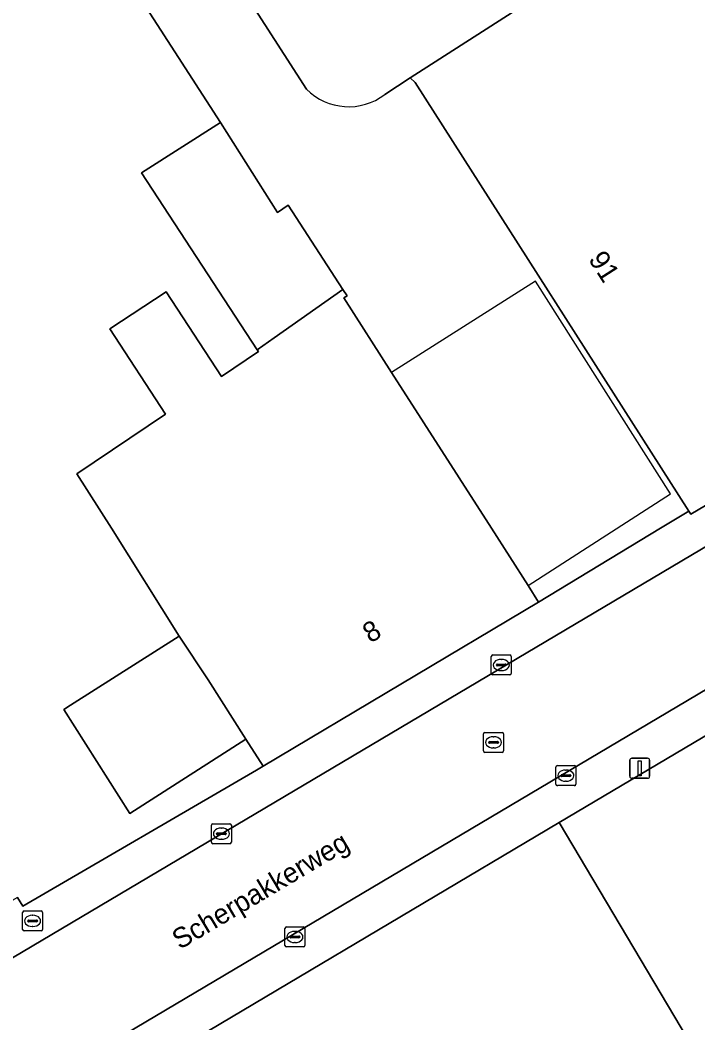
# Model space of a CAD drawing. Extents: x 159499 to 160349, y 382524 to 383273.
# Drawn here: x 159589.8 to 159623.7, y 382975.3 to 383025.4 of the extents above; entities that cross this region are included whole.
import ezdxf

# ---------------------------------------------------------------- set-up
doc = ezdxf.new("R2010")
doc.units = 0
for name, color, linetype in [('IMGEO_Brandkraan', 7, 'Continuous'), ('IMGEO_Erf', 7, 'Continuous'), ('IMGEO_Kolk', 7, 'Continuous'), ('IMGEO_Lichtmast', 7, 'Continuous'), ('IMGEO_Openbare_ruimte_label', 7, 'Continuous'), ('IMGEO_Pand', 7, 'Continuous'), ('IMGEO_Pand_nummerreeks', 7, 'Continuous'), ('IMGEO_Pand_overbouw', 7, 'Continuous'), ('IMGEO_Rijbaan_lokaal_open', 7, 'Continuous'), ('IMGEO_Rioolput', 7, 'Continuous'), ('IMGEO_Voetpad_open', 7, 'Continuous')]:
    doc.layers.add(name, color=color, linetype=linetype)

msp = doc.modelspace()

# ---------------------------------------------------------------- linework, layer by layer
at = {"layer": 'IMGEO_Brandkraan'}
for p, q in [((159589.949, 382979.954), (159589.949, 382980.806)), ((159590.024, 382980.88), (159590.876, 382980.88)), ((159590.437, 382980.66), (159590.462, 382980.66)), ((159590.95, 382980.806), (159590.95, 382979.954)), ((159590.208, 382980.374), (159590.208, 382980.386)), ((159590.646, 382980.337), (159590.248, 382980.337)), ((159590.251, 382980.423), (159590.649, 382980.423)), ((159590.46, 382980.1), (159590.435, 382980.1)), ((159590.692, 382980.386), (159590.692, 382980.374)), ((159590.876, 382979.88), (159590.024, 382979.88))]:
    msp.add_line(p, q, dxfattribs=at)
for points in [[(159589.949, 382979.954), (159589.949, 382980.806)], [(159590.024, 382980.88), (159590.876, 382980.88)], [(159590.95, 382980.806), (159590.95, 382979.954)], [(159590.876, 382979.88), (159590.024, 382979.88)]]:
    msp.add_lwpolyline(points, dxfattribs=at)
for centre, radius, start, end in [((159590.026, 382980.804), 0.0765, 91.552, 178.448), ((159590.026, 382980.804), 0.0765, 91.552, 178.448), ((159590.874, 382980.804), 0.0765, 1.552, 88.448), ((159590.874, 382980.804), 0.0765, 1.552, 88.448), ((159590.248, 382980.383), 0.0403, 85.8775, 175.7526), ((159590.245, 382980.373), 0.0366, 178.938, 274.7102), ((159590.649, 382980.38), 0.043, 264.8664, 352.4533), ((159590.653, 382980.385), 0.0386, 1.7309, 96.639), ((159590.026, 382979.956), 0.0765, 181.552, 268.448), ((159590.026, 382979.956), 0.0765, 181.552, 268.448), ((159590.874, 382979.956), 0.0765, 271.552, 358.448), ((159590.874, 382979.956), 0.0765, 271.552, 358.448)]:
    msp.add_arc(centre, radius, start, end, dxfattribs=at)
for centre, major_axis, ratio, start_param, end_param in [((159590.436, 382980.38), (-0.387, 0.002), 0.722429, 4.712389, 7.853982), ((159590.461, 382980.38), (-0.39, 0.002), 0.717154, 1.570796, 4.712389)]:
    msp.add_ellipse(centre, major_axis=major_axis, ratio=ratio, start_param=start_param, end_param=end_param, dxfattribs=at)
at = {"layer": 'IMGEO_Erf'}
for points in [[(159596.147, 383034.355), (159604.136, 383021.944)], [(159608.037, 383021.672), (159609.307, 383022.512), (159621.4, 383030.261), (159635.355, 383008.004), (159635.632, 383008.168), (159645.1, 383013.771), (159641.831, 383017.554), (159627.256, 383034.416)], [(159589.699, 382981.552), (159589.966, 382981.122), (159601.638, 382987.915), (159601.959, 382988.106), (159601.102, 382989.453), (159595.31, 382985.753), (159592.008, 382990.942), (159592.342, 382991.154), (159597.778, 382994.61), (159594.396, 383000), (159592.664, 383002.724), (159597.088, 383005.704), (159594.302, 383009.967), (159597.122, 383011.809), (159599.882, 383007.585), (159601.733, 383008.832), (159601.675, 383008.92), (159595.895, 383017.764), (159599.831, 383020.269), (159593.507, 383030.078)]]:
    msp.add_lwpolyline(points, dxfattribs=at)
msp.add_arc((159606.24, 383024.005), 2.945, 224.4082, 307.6147, dxfattribs=at)
at = {"layer": 'IMGEO_Kolk'}
for p, q in [((159613.361, 382992.743), (159613.361, 382993.595)), ((159613.436, 382993.669), (159614.288, 382993.669)), ((159614.362, 382993.595), (159614.362, 382992.743)), ((159613.62, 382993.163), (159613.62, 382993.175)), ((159614.058, 382993.126), (159613.66, 382993.126)), ((159613.663, 382993.212), (159614.061, 382993.212)), ((159613.849, 382993.449), (159613.874, 382993.449)), ((159614.104, 382993.175), (159614.104, 382993.163)), ((159614.288, 382992.669), (159613.436, 382992.669)), ((159613.872, 382992.889), (159613.847, 382992.889)), ((159616.587, 382987.212), (159616.587, 382988.064)), ((159616.662, 382988.138), (159617.514, 382988.138)), ((159617.588, 382988.064), (159617.588, 382987.212)), ((159616.846, 382987.632), (159616.846, 382987.644)), ((159617.284, 382987.595), (159616.886, 382987.595)), ((159616.889, 382987.681), (159617.287, 382987.681)), ((159617.075, 382987.918), (159617.1, 382987.918)), ((159617.33, 382987.644), (159617.33, 382987.632)), ((159617.514, 382987.138), (159616.662, 382987.138)), ((159617.098, 382987.358), (159617.073, 382987.358)), ((159599.379, 382984.311), (159599.379, 382985.163)), ((159599.454, 382985.237), (159600.306, 382985.237)), ((159600.38, 382985.163), (159600.38, 382984.311)), ((159599.638, 382984.731), (159599.638, 382984.743)), ((159600.076, 382984.694), (159599.678, 382984.694)), ((159599.681, 382984.78), (159600.079, 382984.78)), ((159599.867, 382985.017), (159599.892, 382985.017)), ((159600.122, 382984.743), (159600.122, 382984.731)), ((159600.306, 382984.237), (159599.454, 382984.237)), ((159599.89, 382984.457), (159599.865, 382984.457)), ((159603.127, 382980.079), (159603.979, 382980.079)), ((159603.052, 382979.153), (159603.052, 382980.005)), ((159603.311, 382979.573), (159603.311, 382979.585)), ((159603.749, 382979.536), (159603.351, 382979.536)), ((159603.354, 382979.622), (159603.752, 382979.622)), ((159603.54, 382979.859), (159603.565, 382979.859)), ((159603.795, 382979.585), (159603.795, 382979.573)), ((159604.053, 382980.005), (159604.053, 382979.153)), ((159603.979, 382979.079), (159603.127, 382979.079)), ((159603.563, 382979.299), (159603.538, 382979.299))]:
    msp.add_line(p, q, dxfattribs=at)
for points in [[(159613.361, 382992.743), (159613.361, 382993.595)], [(159613.436, 382993.669), (159614.288, 382993.669)], [(159614.362, 382993.595), (159614.362, 382992.743)], [(159614.288, 382992.669), (159613.436, 382992.669)], [(159616.587, 382987.212), (159616.587, 382988.064)], [(159616.662, 382988.138), (159617.514, 382988.138)], [(159617.588, 382988.064), (159617.588, 382987.212)], [(159617.514, 382987.138), (159616.662, 382987.138)], [(159599.379, 382984.311), (159599.379, 382985.163)], [(159599.454, 382985.237), (159600.306, 382985.237)], [(159600.38, 382985.163), (159600.38, 382984.311)], [(159600.306, 382984.237), (159599.454, 382984.237)], [(159603.127, 382980.079), (159603.979, 382980.079)], [(159603.052, 382979.153), (159603.052, 382980.005)], [(159604.053, 382980.005), (159604.053, 382979.153)], [(159603.979, 382979.079), (159603.127, 382979.079)]]:
    msp.add_lwpolyline(points, dxfattribs=at)
for centre, radius, start, end in [((159613.438, 382993.593), 0.0765, 91.552, 178.448), ((159613.438, 382993.593), 0.0765, 91.552, 178.448), ((159614.286, 382993.593), 0.0765, 1.552, 88.448), ((159614.286, 382993.593), 0.0765, 1.552, 88.448), ((159613.66, 382993.172), 0.0403, 85.8775, 175.7526), ((159613.657, 382993.162), 0.0366, 178.938, 274.7102), ((159614.061, 382993.169), 0.043, 264.8664, 352.4533), ((159614.065, 382993.174), 0.0386, 1.7309, 96.639), ((159613.438, 382992.745), 0.0765, 181.552, 268.448), ((159613.438, 382992.745), 0.0765, 181.552, 268.448), ((159614.286, 382992.745), 0.0765, 271.552, 358.448), ((159614.286, 382992.745), 0.0765, 271.552, 358.448), ((159616.664, 382988.062), 0.0765, 91.552, 178.448), ((159616.664, 382988.062), 0.0765, 91.552, 178.448), ((159617.512, 382988.062), 0.0765, 1.552, 88.448), ((159617.512, 382988.062), 0.0765, 1.552, 88.448), ((159616.886, 382987.641), 0.0403, 85.8775, 175.7526), ((159616.883, 382987.631), 0.0366, 178.938, 274.7102), ((159617.287, 382987.638), 0.043, 264.8664, 352.4533), ((159617.291, 382987.643), 0.0386, 1.7309, 96.639), ((159616.664, 382987.214), 0.0765, 181.552, 268.448), ((159616.664, 382987.214), 0.0765, 181.552, 268.448), ((159617.512, 382987.214), 0.0765, 271.552, 358.448), ((159617.512, 382987.214), 0.0765, 271.552, 358.448), ((159599.456, 382985.161), 0.0765, 91.552, 178.448), ((159599.456, 382985.161), 0.0765, 91.552, 178.448), ((159600.304, 382985.161), 0.0765, 1.552, 88.448), ((159600.304, 382985.161), 0.0765, 1.552, 88.448), ((159599.678, 382984.74), 0.0403, 85.8775, 175.7526), ((159599.675, 382984.73), 0.0366, 178.938, 274.7102), ((159600.079, 382984.737), 0.043, 264.8664, 352.4533), ((159600.083, 382984.742), 0.0386, 1.7309, 96.639), ((159599.456, 382984.313), 0.0765, 181.552, 268.448), ((159599.456, 382984.313), 0.0765, 181.552, 268.448), ((159600.304, 382984.313), 0.0765, 271.552, 358.448), ((159600.304, 382984.313), 0.0765, 271.552, 358.448), ((159603.129, 382980.003), 0.0765, 91.552, 178.448), ((159603.129, 382980.003), 0.0765, 91.552, 178.448), ((159603.977, 382980.003), 0.0765, 1.552, 88.448), ((159603.977, 382980.003), 0.0765, 1.552, 88.448), ((159603.351, 382979.582), 0.0403, 85.8775, 175.7526), ((159603.348, 382979.572), 0.0366, 178.938, 274.7102), ((159603.752, 382979.579), 0.043, 264.8664, 352.4533), ((159603.756, 382979.584), 0.0386, 1.7309, 96.639), ((159603.129, 382979.155), 0.0765, 181.552, 268.448), ((159603.129, 382979.155), 0.0765, 181.552, 268.448), ((159603.977, 382979.155), 0.0765, 271.552, 358.448), ((159603.977, 382979.155), 0.0765, 271.552, 358.448)]:
    msp.add_arc(centre, radius, start, end, dxfattribs=at)
for centre, major_axis, ratio, start_param, end_param in [((159613.848, 382993.169), (-0.387, 0.002), 0.722429, 4.712389, 7.853982), ((159613.873, 382993.169), (-0.39, 0.002), 0.717154, 1.570796, 4.712389), ((159617.074, 382987.638), (-0.387, 0.002), 0.722429, 4.712389, 7.853982), ((159617.099, 382987.638), (-0.39, 0.002), 0.717154, 1.570796, 4.712389), ((159599.866, 382984.737), (-0.387, 0.002), 0.722429, 4.712389, 7.853982), ((159599.891, 382984.737), (-0.39, 0.002), 0.717154, 1.570796, 4.712389), ((159603.539, 382979.579), (-0.387, 0.002), 0.722429, 4.712389, 7.853982), ((159603.564, 382979.579), (-0.39, 0.002), 0.717154, 1.570796, 4.712389)]:
    msp.add_ellipse(centre, major_axis=major_axis, ratio=ratio, start_param=start_param, end_param=end_param, dxfattribs=at)
at = {"layer": 'IMGEO_Lichtmast'}
for p, q in [((159620.279, 382987.606), (159620.279, 382988.406)), ((159620.279, 382988.406), (159620.279, 382987.606)), ((159620.379, 382988.506), (159621.169, 382988.506)), ((159621.169, 382988.506), (159620.379, 382988.506)), ((159621.269, 382988.406), (159621.269, 382987.606)), ((159621.269, 382987.606), (159621.269, 382988.406)), ((159621.169, 382987.506), (159620.379, 382987.506)), ((159620.379, 382987.506), (159621.169, 382987.506))]:
    msp.add_line(p, q, dxfattribs=at)
msp.add_lwpolyline([(159620.699, 382988.381), (159620.849, 382988.381), (159620.849, 382987.631), (159620.699, 382987.631), (159620.699, 382988.381)], dxfattribs=at)
for centre, start, end in [((159620.379, 382988.406), 90, 180), ((159620.379, 382988.406), 90, 180), ((159621.169, 382988.406), 0, 90), ((159621.169, 382988.406), 360, 90), ((159620.379, 382987.606), 180, 270), ((159620.379, 382987.606), 180, 270), ((159621.169, 382987.606), 270, 0), ((159621.169, 382987.606), 270, 0)]:
    msp.add_arc(centre, 0.1, start, end, dxfattribs=at)
at = {"layer": 'IMGEO_Pand'}
for points in [[(159621.4, 383030.261), (159609.307, 383022.512), (159609.564, 383022.268), (159623.224, 383000.858), (159623.323, 383000.702), (159635.177, 383007.713), (159635.443, 383007.863), (159635.355, 383008.004)], [(159601.675, 383008.92), (159602.516, 383009.51), (159605.954, 383011.924), (159603.216, 383016.145), (159602.688, 383015.78), (159599.831, 383020.269), (159595.895, 383017.764)], [(159608.385, 383007.779), (159605.996, 383011.511), (159606.155, 383011.614), (159605.954, 383011.924), (159602.516, 383009.51), (159601.675, 383008.92), (159601.733, 383008.832), (159599.882, 383007.585), (159597.122, 383011.809), (159594.302, 383009.967), (159597.088, 383005.704), (159592.664, 383002.724), (159594.396, 383000), (159597.778, 382994.61), (159599.215, 382992.42), (159601.102, 382989.453), (159601.959, 382988.106), (159615.727, 382996.312), (159615.2, 382997.141), (159613.368, 383000)], [(159599.215, 382992.42), (159597.778, 382994.61), (159592.342, 382991.154), (159592.008, 382990.942), (159595.31, 382985.753), (159601.102, 382989.453)], [(159616.76, 382985.295), (159629.938, 382963.1), (159647.373, 382969.363), (159632.4, 382994.581)], [(159594.075, 382950.274), (159598.105, 382951.722), (159615.784, 382958.015), (159629.938, 382963.1), (159616.76, 382985.295), (159587.366, 382967.842), (159587.852, 382966.52), (159588.22, 382966.653)]]:
    msp.add_lwpolyline(points, close=True, dxfattribs=at)
at = {"layer": 'IMGEO_Pand_overbouw'}
msp.add_lwpolyline([(159615.2, 382997.141), (159622.309, 383001.721), (159615.563, 383012.339), (159608.385, 383007.779), (159613.368, 383000)], close=True, dxfattribs=at)
at = {"layer": 'IMGEO_Rijbaan_lokaal_open'}
for points in [[(159724.205, 383058.665), (159687.242, 383036.582), (159585.591, 382976.257), (159583.575, 382975.061), (159586.71, 382969.778), (159719.236, 383048.422)], [(159604.136, 383021.944), (159596.147, 383034.355), (159591.119, 383042.048), (159587.395, 383039.667), (159593.507, 383030.078), (159599.831, 383020.269), (159602.688, 383015.78), (159603.216, 383016.145), (159605.954, 383011.924), (159606.155, 383011.614), (159605.996, 383011.511), (159608.385, 383007.779), (159613.368, 383000), (159615.2, 382997.141), (159615.727, 382996.312), (159621.809, 383000), (159623.224, 383000.858), (159609.564, 383022.268)], [(159609.564, 383022.268), (159609.307, 383022.512), (159608.037, 383021.672)]]:
    msp.add_lwpolyline(points, dxfattribs=at)
msp.add_arc((159606.24, 383024.005), 2.945, 224.4082, 307.6147, dxfattribs=at)
at = {"layer": 'IMGEO_Rioolput'}
for p, q in [((159612.972, 382988.874), (159612.972, 382989.726)), ((159613.047, 382989.8), (159613.899, 382989.8)), ((159613.46, 382989.58), (159613.485, 382989.58)), ((159613.973, 382989.726), (159613.973, 382988.874)), ((159613.231, 382989.294), (159613.231, 382989.306)), ((159613.669, 382989.257), (159613.271, 382989.257)), ((159613.274, 382989.343), (159613.672, 382989.343)), ((159613.715, 382989.306), (159613.715, 382989.294)), ((159613.899, 382988.8), (159613.047, 382988.8)), ((159613.483, 382989.02), (159613.458, 382989.02))]:
    msp.add_line(p, q, dxfattribs=at)
for points in [[(159612.972, 382988.874), (159612.972, 382989.726)], [(159613.047, 382989.8), (159613.899, 382989.8)], [(159613.973, 382989.726), (159613.973, 382988.874)], [(159613.899, 382988.8), (159613.047, 382988.8)]]:
    msp.add_lwpolyline(points, dxfattribs=at)
for centre, radius, start, end in [((159613.049, 382989.724), 0.0765, 91.552, 178.448), ((159613.049, 382989.724), 0.0765, 91.552, 178.448), ((159613.897, 382989.724), 0.0765, 1.552, 88.448), ((159613.897, 382989.724), 0.0765, 1.552, 88.448), ((159613.271, 382989.303), 0.0403, 85.8775, 175.7526), ((159613.268, 382989.293), 0.0366, 178.938, 274.7102), ((159613.672, 382989.3), 0.043, 264.8664, 352.4533), ((159613.676, 382989.305), 0.0386, 1.7309, 96.639), ((159613.049, 382988.876), 0.0765, 181.552, 268.448), ((159613.049, 382988.876), 0.0765, 181.552, 268.448), ((159613.897, 382988.876), 0.0765, 271.552, 358.448), ((159613.897, 382988.876), 0.0765, 271.552, 358.448)]:
    msp.add_arc(centre, radius, start, end, dxfattribs=at)
for centre, major_axis, ratio, start_param, end_param in [((159613.459, 382989.3), (-0.387, 0.002), 0.722429, 4.712389, 7.853982), ((159613.484, 382989.3), (-0.39, 0.002), 0.717154, 1.570796, 4.712389)]:
    msp.add_ellipse(centre, major_axis=major_axis, ratio=ratio, start_param=start_param, end_param=end_param, dxfattribs=at)
at = {"layer": 'IMGEO_Voetpad_open'}
for points in [[(159722.024, 383059.424), (159697.266, 383044.792), (159690.525, 383040.808), (159686.844, 383038.633), (159672.277, 383029.896), (159645.1, 383013.771), (159635.632, 383008.168), (159635.355, 383008.004), (159635.443, 383007.863), (159635.177, 383007.713), (159623.323, 383000.702), (159623.224, 383000.858), (159621.809, 383000), (159615.727, 382996.312), (159601.959, 382988.106), (159601.638, 382987.915), (159589.966, 382981.122), (159589.699, 382981.552), (159584.314, 382978.537), (159585.591, 382976.257), (159687.242, 383036.582)], [(159719.236, 383048.422), (159586.71, 382969.778), (159587.366, 382967.842), (159616.76, 382985.295), (159632.4, 382994.581)]]:
    msp.add_lwpolyline(points, dxfattribs=at)

# ---------------------------------------------------------------- texts
at = {"layer": 'IMGEO_Openbare_ruimte_label'}
msp.add_text('Scherpakkerweg', height=1, rotation=30.7475, dxfattribs=at).set_placement((159597.802, 382978.927))
at = {"layer": 'IMGEO_Pand_nummerreeks'}
for s, rotation, p in [('91', 302.5377, (159618.184, 383013.442)), ('8', 30.7965, (159607.32, 382994.235))]:
    msp.add_text(s, height=1, rotation=rotation, dxfattribs=at).set_placement(p)

doc.saveas('drawing.dxf')
